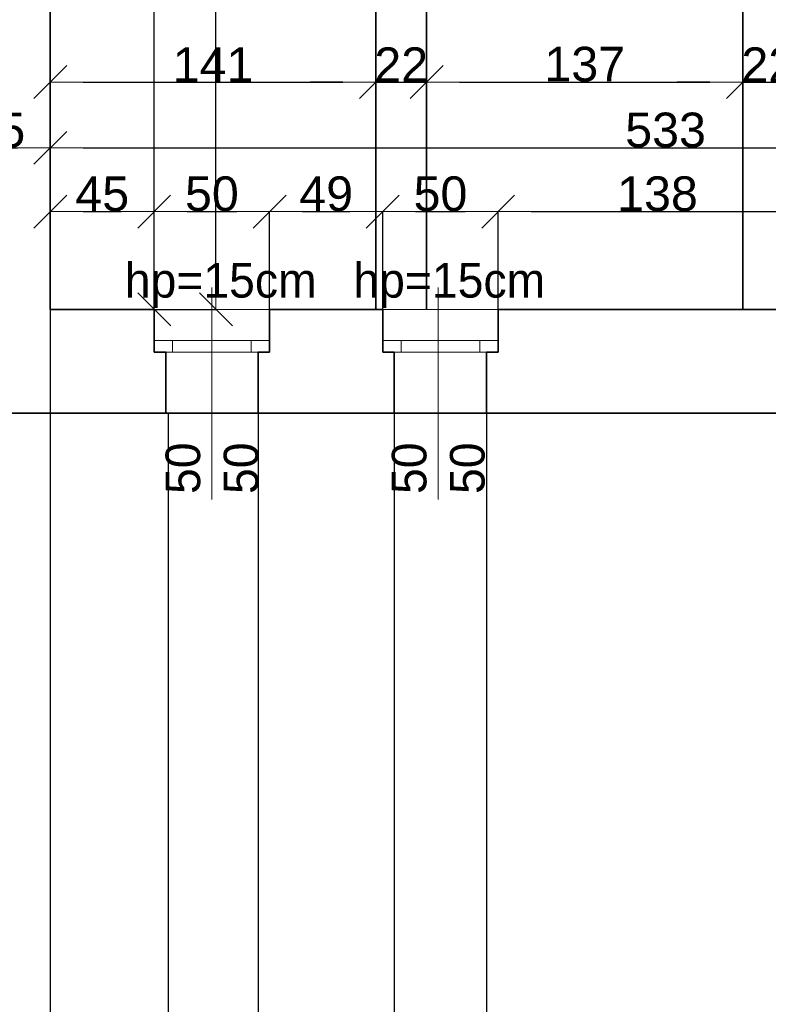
# Model space of a CAD drawing. Header units: metres. Extents: x 7506757 to 756746378, y 5735207 to 582114514.
# Tile 271 of 278: x 7698614 to 7701856, y 5924286 to 5928552. Entities that reach past the tile are written whole.
import ezdxf

# ---------------------------------------------------------------- set-up
doc = ezdxf.new("R2010")
doc.units = ezdxf.units.M
doc.header["$MEASUREMENT"] = 0
doc.header["$PDMODE"] = 2
doc.layers.get('0').update_dxf_attribs({"color": 250, "linetype": 'CONTINUOUS', "lineweight": 100, "plot": 0})
doc.layers.get('Defpoints').update_dxf_attribs({"linetype": 'CONTINUOUS'})
for name, color, linetype, lineweight in [('M_OCIANA1', 7, 'CONTINUOUS', 13), ('M_OCIANA6', 5, 'CONTINUOUS', 35), ('M_OPISY141', 7, 'CONTINUOUS', 0), ('m_umeblowanie1', 7, 'CONTINUOUS', 13), ('opis1', 7, 'CONTINUOUS', 13)]:
    doc.layers.add(name, color=color, linetype=linetype, lineweight=lineweight)
doc.layers.add('PWYMIAR', color=7, linetype='CONTINUOUS')
doc.styles.add('GENERATED_STYLE_1', font='arial.ttf')
doc.styles.add('GENERATED_STYLE_2', font='txt')
doc.dimstyles.new('GENERATED_STYLE__1', dxfattribs={"dimtxt": 150, "dimasz": 142.5, "dimexe": 0.18, "dimexo": 0, "dimgap": 0.09, "dimtad": 1, "dimdec": 0, "dimlfac": 0.1, "dimzin": 0, "dimdsep": 46, "dimtxsty": 'GENERATED_STYLE_1', "dimblk": 'ARROWHEAD_6', "dimblk1": 'ARROWHEAD_6', "dimblk2": 'ARROWHEAD_6', "dimcen": 0.09, "dimclrd": 251, "dimclre": 251, "dimclrt": 7, "dimazin": 0, "dimtfac": 1, "dimtdec": 4, "dimtmove": 0, "dimatfit": 3, "dimfxl": 0, "dimtolj": 1, "dimtzin": 0, "dimarcsym": 0})
doc.dimstyles.new('GENERATED_STYLE__2', dxfattribs={"dimtxt": 150, "dimasz": 142.5, "dimexe": 0.18, "dimexo": 0, "dimgap": 0.09, "dimtad": 1, "dimtih": 1, "dimtoh": 1, "dimdec": 0, "dimlfac": 0.1, "dimzin": 0, "dimdsep": 46, "dimtxsty": 'GENERATED_STYLE_1', "dimblk": 'ARROWHEAD_6', "dimblk1": 'ARROWHEAD_6', "dimblk2": 'ARROWHEAD_6', "dimcen": 0.09, "dimclrd": 251, "dimclre": 251, "dimclrt": 7, "dimazin": 0, "dimtfac": 1, "dimtdec": 4, "dimtmove": 0, "dimatfit": 3, "dimfxl": 0, "dimtolj": 1, "dimtzin": 0, "dimarcsym": 0})
doc.dimstyles.new('GENERATED_STYLE__4', dxfattribs={"dimtxt": 150, "dimasz": 142.5, "dimexe": 0.18, "dimexo": 0, "dimgap": 0.09, "dimtad": 1, "dimtih": 1, "dimtoh": 1, "dimdec": 0, "dimlfac": 0.1, "dimzin": 0, "dimdsep": 46, "dimtxsty": 'GENERATED_STYLE_1', "dimblk": 'ARROWHEAD_6', "dimblk1": 'ARROWHEAD_6', "dimblk2": 'ARROWHEAD_6', "dimcen": 0.09, "dimclrd": 251, "dimclre": 251, "dimclrt": 7, "dimazin": 0, "dimtfac": 1, "dimtdec": 4, "dimtmove": 2, "dimatfit": 3, "dimfxl": 0, "dimtolj": 1, "dimtzin": 0, "dimarcsym": 0})

# ---------------------------------------------------------------- blocks, each defined once
blk = doc.blocks.new('ARROWHEAD_6')
at = {"color": 0, "linetype": 'Continuous', "lineweight": 0}
for p, q in [((-0.5, -0.5), (0.5, 0.5)), ((0, 0), (-1, 0))]:
    blk.add_line(p, q, dxfattribs=at)
blk = doc.blocks.new('*D6887')
at = {"layer": 'Defpoints', "color": 0, "linetype": 'Continuous', "transparency": 16777216}
for p in [(7698296.1, 5934286.8), (7698746.1, 5933436.8), (7698746.1, 5927996.4)]:
    blk.add_point(p, dxfattribs=at)
at = {"layer": 'PWYMIAR', "color": 251, "linetype": 'Continuous', "lineweight": -2, "transparency": 16777216}
for p, q in [((7698296.1, 5934286.8), (7698296.1, 5927996.2)), ((7698746.1, 5933436.8), (7698746.1, 5927996.2)), ((7698438.6, 5927996.4), (7698603.6, 5927996.4))]:
    blk.add_line(p, q, dxfattribs=at)
at = {"layer": 'PWYMIAR', "color": 251, "linetype": 'Continuous', "lineweight": -2, "transparency": 16777216, "xscale": 142.5, "yscale": 142.5, "zscale": 142.5, "rotation": 180}
blk.add_blockref('ARROWHEAD_6', (7698296.1, 5927996.4), dxfattribs=at)
at = {"layer": 'PWYMIAR', "color": 251, "linetype": 'Continuous', "lineweight": -2, "transparency": 16777216, "xscale": 142.5, "yscale": 142.5, "zscale": 142.5}
blk.add_blockref('ARROWHEAD_6', (7698746.1, 5927996.4), dxfattribs=at)
at = {"layer": 'PWYMIAR', "color": 7, "linetype": 'Continuous', "lineweight": 13, "transparency": 16777216, "insert": (7698521.1, 5928072.7), "char_height": 150, "attachment_point": 5, "style": 'GENERATED_STYLE_1'}
blk.add_mtext('\\A1;45', dxfattribs=at)
blk = doc.blocks.new('*D6888')
at = {"layer": 'Defpoints', "color": 0, "linetype": 'Continuous', "transparency": 16777216}
for p in [(7704076.1, 5934286.8), (7698746.1, 5933436.8), (7704076.1, 5927996.4)]:
    blk.add_point(p, dxfattribs=at)
at = {"layer": 'PWYMIAR', "color": 251, "linetype": 'Continuous', "lineweight": -2, "transparency": 16777216}
for p, q in [((7704076.1, 5934286.8), (7704076.1, 5927996.2)), ((7698746.1, 5933436.8), (7698746.1, 5927996.2)), ((7698888.6, 5927996.4), (7703933.6, 5927996.4))]:
    blk.add_line(p, q, dxfattribs=at)
at = {"layer": 'PWYMIAR', "color": 251, "linetype": 'Continuous', "lineweight": -2, "transparency": 16777216, "xscale": 142.5, "yscale": 142.5, "zscale": 142.5, "rotation": 180}
blk.add_blockref('ARROWHEAD_6', (7698746.1, 5927996.4), dxfattribs=at)
at = {"layer": 'PWYMIAR', "color": 251, "linetype": 'Continuous', "lineweight": -2, "transparency": 16777216, "xscale": 142.5, "yscale": 142.5, "zscale": 142.5}
blk.add_blockref('ARROWHEAD_6', (7704076.1, 5927996.4), dxfattribs=at)
at = {"layer": 'PWYMIAR', "color": 7, "linetype": 'Continuous', "lineweight": 13, "transparency": 16777216, "insert": (7701411.1, 5928073.1), "char_height": 150, "attachment_point": 5, "style": 'GENERATED_STYLE_1'}
blk.add_mtext('\\A1;533', dxfattribs=at)
blk = doc.blocks.new('*D6903')
at = {"layer": 'Defpoints', "color": 0, "linetype": 'Continuous', "transparency": 16777216}
for p in [(7699196.1, 5927720.1), (7698746.1, 5927296.8), (7699196.1, 5927111.8)]:
    blk.add_point(p, dxfattribs=at)
at = {"layer": 'PWYMIAR', "color": 251, "linetype": 'Continuous', "lineweight": -2, "transparency": 16777216}
for p, q in [((7698746.1, 5927296.8), (7698746.1, 5927720.3)), ((7698888.6, 5927720.1), (7699053.6, 5927720.1)), ((7699196.1, 5927111.8), (7699196.1, 5927720.3))]:
    blk.add_line(p, q, dxfattribs=at)
at = {"layer": 'PWYMIAR', "color": 251, "linetype": 'Continuous', "lineweight": -2, "transparency": 16777216, "xscale": 142.5, "yscale": 142.5, "zscale": 142.5, "rotation": 180}
blk.add_blockref('ARROWHEAD_6', (7698746.1, 5927720.1), dxfattribs=at)
at = {"layer": 'PWYMIAR', "color": 251, "linetype": 'Continuous', "lineweight": -2, "transparency": 16777216, "xscale": 142.5, "yscale": 142.5, "zscale": 142.5}
blk.add_blockref('ARROWHEAD_6', (7699196.1, 5927720.1), dxfattribs=at)
at = {"layer": 'PWYMIAR', "color": 7, "linetype": 'Continuous', "lineweight": 13, "transparency": 16777216, "insert": (7698971.1, 5927796.5), "char_height": 150, "attachment_point": 5, "style": 'GENERATED_STYLE_1'}
blk.add_mtext('\\A1;45', dxfattribs=at)
blk = doc.blocks.new('*D6904')
at = {"layer": 'Defpoints', "color": 0, "linetype": 'Continuous', "transparency": 16777216}
for p in [(7699696.1, 5927720.1), (7699196.1, 5927111.8), (7699696.1, 5927111.8)]:
    blk.add_point(p, dxfattribs=at)
at = {"layer": 'PWYMIAR', "color": 251, "linetype": 'Continuous', "lineweight": -2, "transparency": 16777216}
for p, q in [((7699196.1, 5927111.8), (7699196.1, 5927720.3)), ((7699338.6, 5927720.1), (7699553.6, 5927720.1)), ((7699696.1, 5927111.8), (7699696.1, 5927720.3))]:
    blk.add_line(p, q, dxfattribs=at)
at = {"layer": 'PWYMIAR', "color": 251, "linetype": 'Continuous', "lineweight": -2, "transparency": 16777216, "xscale": 142.5, "yscale": 142.5, "zscale": 142.5, "rotation": 180}
blk.add_blockref('ARROWHEAD_6', (7699196.1, 5927720.1), dxfattribs=at)
at = {"layer": 'PWYMIAR', "color": 251, "linetype": 'Continuous', "lineweight": -2, "transparency": 16777216, "xscale": 142.5, "yscale": 142.5, "zscale": 142.5}
blk.add_blockref('ARROWHEAD_6', (7699696.1, 5927720.1), dxfattribs=at)
at = {"layer": 'PWYMIAR', "color": 7, "linetype": 'Continuous', "lineweight": 13, "transparency": 16777216, "insert": (7699446.1, 5927796.8), "char_height": 150, "attachment_point": 5, "style": 'GENERATED_STYLE_1'}
blk.add_mtext('\\A1;50', dxfattribs=at)
blk = doc.blocks.new('*D6905')
at = {"layer": 'Defpoints', "color": 0, "linetype": 'Continuous', "transparency": 16777216}
for p in [(7700186.1, 5927720.1), (7700186.1, 5927296.8), (7699696.1, 5927111.8)]:
    blk.add_point(p, dxfattribs=at)
at = {"layer": 'PWYMIAR', "color": 251, "linetype": 'Continuous', "lineweight": -2, "transparency": 16777216}
for p, q in [((7699696.1, 5927111.8), (7699696.1, 5927720.3)), ((7699838.6, 5927720.1), (7700043.6, 5927720.1)), ((7700186.1, 5927296.8), (7700186.1, 5927720.3))]:
    blk.add_line(p, q, dxfattribs=at)
at = {"layer": 'PWYMIAR', "color": 251, "linetype": 'Continuous', "lineweight": -2, "transparency": 16777216, "xscale": 142.5, "yscale": 142.5, "zscale": 142.5, "rotation": 180}
blk.add_blockref('ARROWHEAD_6', (7699696.1, 5927720.1), dxfattribs=at)
at = {"layer": 'PWYMIAR', "color": 251, "linetype": 'Continuous', "lineweight": -2, "transparency": 16777216, "xscale": 142.5, "yscale": 142.5, "zscale": 142.5}
blk.add_blockref('ARROWHEAD_6', (7700186.1, 5927720.1), dxfattribs=at)
at = {"layer": 'PWYMIAR', "color": 7, "linetype": 'Continuous', "lineweight": 13, "transparency": 16777216, "insert": (7699941.1, 5927796.8), "char_height": 150, "attachment_point": 5, "style": 'GENERATED_STYLE_1'}
blk.add_mtext('\\A1;49', dxfattribs=at)
blk = doc.blocks.new('*D6906')
at = {"layer": 'Defpoints', "color": 0, "linetype": 'Continuous', "transparency": 16777216}
for p in [(7700686.1, 5927720.1), (7700186.1, 5927296.8), (7700686.1, 5927296.8)]:
    blk.add_point(p, dxfattribs=at)
at = {"layer": 'PWYMIAR', "color": 251, "linetype": 'Continuous', "lineweight": -2, "transparency": 16777216}
for p, q in [((7700186.1, 5927296.8), (7700186.1, 5927720.3)), ((7700328.6, 5927720.1), (7700543.6, 5927720.1)), ((7700686.1, 5927296.8), (7700686.1, 5927720.3))]:
    blk.add_line(p, q, dxfattribs=at)
at = {"layer": 'PWYMIAR', "color": 251, "linetype": 'Continuous', "lineweight": -2, "transparency": 16777216, "xscale": 142.5, "yscale": 142.5, "zscale": 142.5, "rotation": 180}
blk.add_blockref('ARROWHEAD_6', (7700186.1, 5927720.1), dxfattribs=at)
at = {"layer": 'PWYMIAR', "color": 251, "linetype": 'Continuous', "lineweight": -2, "transparency": 16777216, "xscale": 142.5, "yscale": 142.5, "zscale": 142.5}
blk.add_blockref('ARROWHEAD_6', (7700686.1, 5927720.1), dxfattribs=at)
at = {"layer": 'PWYMIAR', "color": 7, "linetype": 'Continuous', "lineweight": 13, "transparency": 16777216, "insert": (7700436.1, 5927796.8), "char_height": 150, "attachment_point": 5, "style": 'GENERATED_STYLE_1'}
blk.add_mtext('\\A1;50', dxfattribs=at)
blk = doc.blocks.new('*D6907')
at = {"layer": 'Defpoints', "color": 0, "linetype": 'Continuous', "transparency": 16777216}
for p in [(7702066.1, 5927720.1), (7700686.1, 5927296.8), (7702066.1, 5927296.8)]:
    blk.add_point(p, dxfattribs=at)
at = {"layer": 'PWYMIAR', "color": 251, "linetype": 'Continuous', "lineweight": -2, "transparency": 16777216}
for p, q in [((7700686.1, 5927296.8), (7700686.1, 5927720.3)), ((7700828.6, 5927720.1), (7701923.6, 5927720.1)), ((7702066.1, 5927296.8), (7702066.1, 5927720.3))]:
    blk.add_line(p, q, dxfattribs=at)
at = {"layer": 'PWYMIAR', "color": 251, "linetype": 'Continuous', "lineweight": -2, "transparency": 16777216, "xscale": 142.5, "yscale": 142.5, "zscale": 142.5, "rotation": 180}
blk.add_blockref('ARROWHEAD_6', (7700686.1, 5927720.1), dxfattribs=at)
at = {"layer": 'PWYMIAR', "color": 251, "linetype": 'Continuous', "lineweight": -2, "transparency": 16777216, "xscale": 142.5, "yscale": 142.5, "zscale": 142.5}
blk.add_blockref('ARROWHEAD_6', (7702066.1, 5927720.1), dxfattribs=at)
at = {"layer": 'PWYMIAR', "color": 7, "linetype": 'Continuous', "lineweight": 13, "transparency": 16777216, "insert": (7701376.1, 5927796.9), "char_height": 150, "attachment_point": 5, "style": 'GENERATED_STYLE_1'}
blk.add_mtext('\\A1;138', dxfattribs=at)
blk = doc.blocks.new('*D6917')
at = {"layer": 'Defpoints', "color": 0, "linetype": 'Continuous', "transparency": 16777216}
for p in [(7698746.1, 5932536.8), (7699196.6, 5932536.8), (7698746.1, 5927296.8)]:
    blk.add_point(p, dxfattribs=at)
at = {"layer": 'PWYMIAR', "color": 251, "linetype": 'Continuous', "lineweight": -2, "transparency": 16777216}
for p, q in [((7698746.1, 5932536.8), (7699196.7, 5932536.8)), ((7699196.6, 5927439.3), (7699196.6, 5932394.3)), ((7698746.1, 5927296.8), (7699196.7, 5927296.8))]:
    blk.add_line(p, q, dxfattribs=at)
at = {"layer": 'PWYMIAR', "color": 251, "linetype": 'Continuous', "lineweight": -2, "transparency": 16777216, "xscale": 142.5, "yscale": 142.5, "zscale": 142.5}
for p, rotation in [((7699196.6, 5932536.8), 90), ((7699196.6, 5927296.8), 270)]:
    blk.add_blockref('ARROWHEAD_6', p, dxfattribs=dict(at, rotation=rotation))
at = {"layer": 'PWYMIAR', "color": 7, "linetype": 'Continuous', "lineweight": 13, "transparency": 16777216, "insert": (7699119.9, 5929916.8), "char_height": 150, "attachment_point": 5, "rotation": 90, "style": 'GENERATED_STYLE_1'}
blk.add_mtext('\\A1;524', dxfattribs=at)
blk = doc.blocks.new('*D6921')
at = {"layer": 'Defpoints', "color": 0, "linetype": 'Continuous', "transparency": 16777216}
for p in [(7698746.1, 5934286.8), (7699463.4, 5934286.8), (7698746.1, 5927296.8)]:
    blk.add_point(p, dxfattribs=at)
at = {"layer": 'PWYMIAR', "color": 251, "linetype": 'Continuous', "lineweight": -2, "transparency": 16777216}
for p, q in [((7698746.1, 5934286.8), (7699463.5, 5934286.8)), ((7699463.4, 5927439.3), (7699463.4, 5934144.3)), ((7698746.1, 5927296.8), (7699463.5, 5927296.8))]:
    blk.add_line(p, q, dxfattribs=at)
at = {"layer": 'PWYMIAR', "color": 251, "linetype": 'Continuous', "lineweight": -2, "transparency": 16777216, "xscale": 142.5, "yscale": 142.5, "zscale": 142.5}
for p, rotation in [((7699463.4, 5934286.8), 90), ((7699463.4, 5927296.8), 270)]:
    blk.add_blockref('ARROWHEAD_6', p, dxfattribs=dict(at, rotation=rotation))
at = {"layer": 'PWYMIAR', "color": 7, "linetype": 'Continuous', "lineweight": 13, "transparency": 16777216, "insert": (7699386.7, 5930791.8), "char_height": 150, "attachment_point": 5, "rotation": 90, "style": 'GENERATED_STYLE_1'}
blk.add_mtext('\\A1;699', dxfattribs=at)
blk = doc.blocks.new('*D6928')
at = {"layer": 'Defpoints', "color": 0, "linetype": 'Continuous', "transparency": 16777216}
for p in [(7700156.1, 5928281.5), (7698746.1, 5927295.7), (7700156.1, 5927296.8)]:
    blk.add_point(p, dxfattribs=at)
at = {"layer": 'PWYMIAR', "color": 251, "linetype": 'Continuous', "lineweight": -2, "transparency": 16777216}
for p, q in [((7698746.1, 5927295.7), (7698746.1, 5928281.7)), ((7698888.6, 5928281.5), (7700013.6, 5928281.5)), ((7700156.1, 5927296.8), (7700156.1, 5928281.7))]:
    blk.add_line(p, q, dxfattribs=at)
at = {"layer": 'PWYMIAR', "color": 251, "linetype": 'Continuous', "lineweight": -2, "transparency": 16777216, "xscale": 142.5, "yscale": 142.5, "zscale": 142.5, "rotation": 180}
blk.add_blockref('ARROWHEAD_6', (7698746.1, 5928281.5), dxfattribs=at)
at = {"layer": 'PWYMIAR', "color": 251, "linetype": 'Continuous', "lineweight": -2, "transparency": 16777216, "xscale": 142.5, "yscale": 142.5, "zscale": 142.5}
blk.add_blockref('ARROWHEAD_6', (7700156.1, 5928281.5), dxfattribs=at)
at = {"layer": 'PWYMIAR', "color": 7, "linetype": 'Continuous', "lineweight": 13, "transparency": 16777216, "insert": (7699451.1, 5928356.9), "char_height": 150, "attachment_point": 5, "style": 'GENERATED_STYLE_1'}
blk.add_mtext('\\A1;141', dxfattribs=at)
blk = doc.blocks.new('*D6929')
at = {"layer": 'Defpoints', "color": 0, "linetype": 'Continuous', "transparency": 16777216}
for p in [(7700376.1, 5928281.5), (7700156.1, 5927296.8), (7700376.1, 5927296.8)]:
    blk.add_point(p, dxfattribs=at)
at = {"layer": 'PWYMIAR', "color": 251, "linetype": 'Continuous', "lineweight": -2, "transparency": 16777216}
for p, q in [((7700013.6, 5928281.5), (7699871.1, 5928281.5)), ((7700156.1, 5927296.8), (7700156.1, 5928281.7)), ((7700156.1, 5928281.5), (7700376.1, 5928281.5)), ((7700376.1, 5927296.8), (7700376.1, 5928281.7)), ((7700518.6, 5928281.5), (7700661.1, 5928281.5))]:
    blk.add_line(p, q, dxfattribs=at)
at = {"layer": 'PWYMIAR', "color": 251, "linetype": 'Continuous', "lineweight": -2, "transparency": 16777216, "xscale": 142.5, "yscale": 142.5, "zscale": 142.5}
blk.add_blockref('ARROWHEAD_6', (7700156.1, 5928281.5), dxfattribs=at)
at = {"layer": 'PWYMIAR', "color": 251, "linetype": 'Continuous', "lineweight": -2, "transparency": 16777216, "xscale": 142.5, "yscale": 142.5, "zscale": 142.5, "rotation": 180}
blk.add_blockref('ARROWHEAD_6', (7700376.1, 5928281.5), dxfattribs=at)
at = {"layer": 'PWYMIAR', "color": 7, "linetype": 'Continuous', "lineweight": 13, "transparency": 16777216, "insert": (7700266.1, 5928356.9), "char_height": 150, "attachment_point": 5, "style": 'GENERATED_STYLE_1'}
blk.add_mtext('\\A1;22', dxfattribs=at)
blk = doc.blocks.new('*D6930')
at = {"layer": 'Defpoints', "color": 0, "linetype": 'Continuous', "transparency": 16777216}
for p in [(7701746, 5928281.5), (7700376.1, 5927296.8), (7701746, 5927292.9)]:
    blk.add_point(p, dxfattribs=at)
at = {"layer": 'PWYMIAR', "color": 251, "linetype": 'Continuous', "lineweight": -2, "transparency": 16777216}
for p, q in [((7700376.1, 5927296.8), (7700376.1, 5928281.7)), ((7700518.6, 5928281.5), (7701603.5, 5928281.5)), ((7701746, 5927292.9), (7701746, 5928281.7))]:
    blk.add_line(p, q, dxfattribs=at)
at = {"layer": 'PWYMIAR', "color": 251, "linetype": 'Continuous', "lineweight": -2, "transparency": 16777216, "xscale": 142.5, "yscale": 142.5, "zscale": 142.5, "rotation": 180}
blk.add_blockref('ARROWHEAD_6', (7700376.1, 5928281.5), dxfattribs=at)
at = {"layer": 'PWYMIAR', "color": 251, "linetype": 'Continuous', "lineweight": -2, "transparency": 16777216, "xscale": 142.5, "yscale": 142.5, "zscale": 142.5}
blk.add_blockref('ARROWHEAD_6', (7701746, 5928281.5), dxfattribs=at)
at = {"layer": 'PWYMIAR', "color": 7, "linetype": 'Continuous', "lineweight": 13, "transparency": 16777216, "insert": (7701061, 5928358.2), "char_height": 150, "attachment_point": 5, "style": 'GENERATED_STYLE_1'}
blk.add_mtext('\\A1;137', dxfattribs=at)
blk = doc.blocks.new('*D6931')
at = {"layer": 'Defpoints', "color": 0, "linetype": 'Continuous', "transparency": 16777216}
for p in [(7701966, 5928281.5), (7701746, 5927292.9), (7701966, 5927296.1)]:
    blk.add_point(p, dxfattribs=at)
at = {"layer": 'PWYMIAR', "color": 251, "linetype": 'Continuous', "lineweight": -2, "transparency": 16777216}
for p, q in [((7701603.5, 5928281.5), (7701461, 5928281.5)), ((7701746, 5927292.9), (7701746, 5928281.7)), ((7701746, 5928281.5), (7701966, 5928281.5)), ((7701966, 5927296.1), (7701966, 5928281.7)), ((7702108.5, 5928281.5), (7702251, 5928281.5))]:
    blk.add_line(p, q, dxfattribs=at)
at = {"layer": 'PWYMIAR', "color": 251, "linetype": 'Continuous', "lineweight": -2, "transparency": 16777216, "xscale": 142.5, "yscale": 142.5, "zscale": 142.5}
blk.add_blockref('ARROWHEAD_6', (7701746, 5928281.5), dxfattribs=at)
at = {"layer": 'PWYMIAR', "color": 251, "linetype": 'Continuous', "lineweight": -2, "transparency": 16777216, "xscale": 142.5, "yscale": 142.5, "zscale": 142.5, "rotation": 180}
blk.add_blockref('ARROWHEAD_6', (7701966, 5928281.5), dxfattribs=at)
at = {"layer": 'PWYMIAR', "color": 7, "linetype": 'Continuous', "lineweight": 13, "transparency": 16777216, "insert": (7701856, 5928356.9), "char_height": 150, "attachment_point": 5, "style": 'GENERATED_STYLE_1'}
blk.add_mtext('\\A1;22', dxfattribs=at)
blk = doc.blocks.new('*D6957')
at = {"layer": 'Defpoints', "color": 0, "linetype": 'Continuous', "transparency": 16777216}
for p in [(7697516.1, 5926846.8), (7699256.1, 5926846.8), (7699256.1, 5922285.5)]:
    blk.add_point(p, dxfattribs=at)
at = {"layer": 'PWYMIAR', "color": 251, "linetype": 'Continuous', "lineweight": -2, "transparency": 16777216}
for p, q in [((7697516.1, 5926846.8), (7697516.1, 5922285.3)), ((7699256.1, 5926846.8), (7699256.1, 5922285.3)), ((7697658.6, 5922285.5), (7699113.6, 5922285.5))]:
    blk.add_line(p, q, dxfattribs=at)
at = {"layer": 'PWYMIAR', "color": 251, "linetype": 'Continuous', "lineweight": -2, "transparency": 16777216, "xscale": 142.5, "yscale": 142.5, "zscale": 142.5, "rotation": 180}
blk.add_blockref('ARROWHEAD_6', (7697516.1, 5922285.5), dxfattribs=at)
at = {"layer": 'PWYMIAR', "color": 251, "linetype": 'Continuous', "lineweight": -2, "transparency": 16777216, "xscale": 142.5, "yscale": 142.5, "zscale": 142.5}
blk.add_blockref('ARROWHEAD_6', (7699256.1, 5922285.5), dxfattribs=at)
at = {"layer": 'PWYMIAR', "color": 7, "linetype": 'Continuous', "lineweight": 13, "transparency": 16777216, "insert": (7698386.1, 5922360.9), "char_height": 150, "attachment_point": 5, "style": 'GENERATED_STYLE_1'}
blk.add_mtext('\\A1;174', dxfattribs=at)
blk = doc.blocks.new('*D6958')
at = {"layer": 'Defpoints', "color": 0, "linetype": 'Continuous', "transparency": 16777216}
for p in [(7699256.1, 5926846.8), (7699646.1, 5926846.8), (7699646.1, 5922285.5)]:
    blk.add_point(p, dxfattribs=at)
at = {"layer": 'PWYMIAR', "color": 251, "linetype": 'Continuous', "lineweight": -2, "transparency": 16777216}
for p, q in [((7699256.1, 5926846.8), (7699256.1, 5922285.3)), ((7699646.1, 5926846.8), (7699646.1, 5922285.3)), ((7699398.6, 5922285.5), (7699503.6, 5922285.5))]:
    blk.add_line(p, q, dxfattribs=at)
at = {"layer": 'PWYMIAR', "color": 251, "linetype": 'Continuous', "lineweight": -2, "transparency": 16777216, "xscale": 142.5, "yscale": 142.5, "zscale": 142.5, "rotation": 180}
blk.add_blockref('ARROWHEAD_6', (7699256.1, 5922285.5), dxfattribs=at)
at = {"layer": 'PWYMIAR', "color": 251, "linetype": 'Continuous', "lineweight": -2, "transparency": 16777216, "xscale": 142.5, "yscale": 142.5, "zscale": 142.5}
blk.add_blockref('ARROWHEAD_6', (7699646.1, 5922285.5), dxfattribs=at)
at = {"layer": 'PWYMIAR', "color": 7, "linetype": 'Continuous', "lineweight": 13, "transparency": 16777216, "insert": (7699451.1, 5922362.2), "char_height": 150, "attachment_point": 5, "style": 'GENERATED_STYLE_1'}
blk.add_mtext('\\A1;39', dxfattribs=at)
blk = doc.blocks.new('*D6959')
at = {"layer": 'Defpoints', "color": 0, "linetype": 'Continuous', "transparency": 16777216}
for p in [(7699646.1, 5926846.8), (7700236.1, 5926846.8), (7700236.1, 5922285.5)]:
    blk.add_point(p, dxfattribs=at)
at = {"layer": 'PWYMIAR', "color": 251, "linetype": 'Continuous', "lineweight": -2, "transparency": 16777216}
for p, q in [((7699646.1, 5926846.8), (7699646.1, 5922285.3)), ((7700236.1, 5926846.8), (7700236.1, 5922285.3)), ((7699788.6, 5922285.5), (7700093.6, 5922285.5))]:
    blk.add_line(p, q, dxfattribs=at)
at = {"layer": 'PWYMIAR', "color": 251, "linetype": 'Continuous', "lineweight": -2, "transparency": 16777216, "xscale": 142.5, "yscale": 142.5, "zscale": 142.5, "rotation": 180}
blk.add_blockref('ARROWHEAD_6', (7699646.1, 5922285.5), dxfattribs=at)
at = {"layer": 'PWYMIAR', "color": 251, "linetype": 'Continuous', "lineweight": -2, "transparency": 16777216, "xscale": 142.5, "yscale": 142.5, "zscale": 142.5}
blk.add_blockref('ARROWHEAD_6', (7700236.1, 5922285.5), dxfattribs=at)
at = {"layer": 'PWYMIAR', "color": 7, "linetype": 'Continuous', "lineweight": 13, "transparency": 16777216, "insert": (7699941.1, 5922362.1), "char_height": 150, "attachment_point": 5, "style": 'GENERATED_STYLE_1'}
blk.add_mtext('\\A1;59', dxfattribs=at)
blk = doc.blocks.new('*D6960')
at = {"layer": 'Defpoints', "color": 0, "linetype": 'Continuous', "transparency": 16777216}
for p in [(7700236.1, 5926846.8), (7700636.1, 5926846.8), (7700636.1, 5922285.5)]:
    blk.add_point(p, dxfattribs=at)
at = {"layer": 'PWYMIAR', "color": 251, "linetype": 'Continuous', "lineweight": -2, "transparency": 16777216}
for p, q in [((7700236.1, 5926846.8), (7700236.1, 5922285.3)), ((7700636.1, 5926846.8), (7700636.1, 5922285.3)), ((7700378.6, 5922285.5), (7700493.6, 5922285.5))]:
    blk.add_line(p, q, dxfattribs=at)
at = {"layer": 'PWYMIAR', "color": 251, "linetype": 'Continuous', "lineweight": -2, "transparency": 16777216, "xscale": 142.5, "yscale": 142.5, "zscale": 142.5, "rotation": 180}
blk.add_blockref('ARROWHEAD_6', (7700236.1, 5922285.5), dxfattribs=at)
at = {"layer": 'PWYMIAR', "color": 251, "linetype": 'Continuous', "lineweight": -2, "transparency": 16777216, "xscale": 142.5, "yscale": 142.5, "zscale": 142.5}
blk.add_blockref('ARROWHEAD_6', (7700636.1, 5922285.5), dxfattribs=at)
at = {"layer": 'PWYMIAR', "color": 7, "linetype": 'Continuous', "lineweight": 13, "transparency": 16777216, "insert": (7700436.1, 5922362.1), "char_height": 150, "attachment_point": 5, "style": 'GENERATED_STYLE_1'}
blk.add_mtext('\\A1;40', dxfattribs=at)
blk = doc.blocks.new('*D6961')
at = {"layer": 'Defpoints', "color": 0, "linetype": 'Continuous', "transparency": 16777216}
for p in [(7700636.1, 5926846.8), (7702116.1, 5926846.8), (7702116.1, 5922285.5)]:
    blk.add_point(p, dxfattribs=at)
at = {"layer": 'PWYMIAR', "color": 251, "linetype": 'Continuous', "lineweight": -2, "transparency": 16777216}
for p, q in [((7700636.1, 5926846.8), (7700636.1, 5922285.3)), ((7702116.1, 5926846.8), (7702116.1, 5922285.3)), ((7700778.6, 5922285.5), (7701973.6, 5922285.5))]:
    blk.add_line(p, q, dxfattribs=at)
at = {"layer": 'PWYMIAR', "color": 251, "linetype": 'Continuous', "lineweight": -2, "transparency": 16777216, "xscale": 142.5, "yscale": 142.5, "zscale": 142.5, "rotation": 180}
blk.add_blockref('ARROWHEAD_6', (7700636.1, 5922285.5), dxfattribs=at)
at = {"layer": 'PWYMIAR', "color": 251, "linetype": 'Continuous', "lineweight": -2, "transparency": 16777216, "xscale": 142.5, "yscale": 142.5, "zscale": 142.5}
blk.add_blockref('ARROWHEAD_6', (7702116.1, 5922285.5), dxfattribs=at)
at = {"layer": 'PWYMIAR', "color": 7, "linetype": 'Continuous', "lineweight": 13, "transparency": 16777216, "insert": (7701376.1, 5922362.1), "char_height": 150, "attachment_point": 5, "style": 'GENERATED_STYLE_1'}
blk.add_mtext('\\A1;148', dxfattribs=at)
blk = doc.blocks.new('*D6972')
at = {"layer": 'Defpoints', "color": 0, "linetype": 'Continuous', "transparency": 16777216}
for p in [(7698296.1, 5927296.8), (7698746.1, 5927295.7), (7698746.1, 5921896.3)]:
    blk.add_point(p, dxfattribs=at)
at = {"layer": 'PWYMIAR', "color": 251, "linetype": 'Continuous', "lineweight": -2, "transparency": 16777216}
for p, q in [((7698296.1, 5927296.8), (7698296.1, 5921896.1)), ((7698746.1, 5927295.7), (7698746.1, 5921896.1)), ((7698438.6, 5921896.3), (7698603.6, 5921896.3))]:
    blk.add_line(p, q, dxfattribs=at)
at = {"layer": 'PWYMIAR', "color": 251, "linetype": 'Continuous', "lineweight": -2, "transparency": 16777216, "xscale": 142.5, "yscale": 142.5, "zscale": 142.5, "rotation": 180}
blk.add_blockref('ARROWHEAD_6', (7698296.1, 5921896.3), dxfattribs=at)
at = {"layer": 'PWYMIAR', "color": 251, "linetype": 'Continuous', "lineweight": -2, "transparency": 16777216, "xscale": 142.5, "yscale": 142.5, "zscale": 142.5}
blk.add_blockref('ARROWHEAD_6', (7698746.1, 5921896.3), dxfattribs=at)
at = {"layer": 'PWYMIAR', "color": 7, "linetype": 'Continuous', "lineweight": 13, "transparency": 16777216, "insert": (7698521.1, 5921972.7), "char_height": 150, "attachment_point": 5, "style": 'GENERATED_STYLE_1'}
blk.add_mtext('\\A1;45', dxfattribs=at)
blk = doc.blocks.new('*D6973')
at = {"layer": 'Defpoints', "color": 0, "linetype": 'Continuous', "transparency": 16777216}
for p in [(7698746.1, 5927295.7), (7704076.1, 5927295.7), (7704076.1, 5921896.3)]:
    blk.add_point(p, dxfattribs=at)
at = {"layer": 'PWYMIAR', "color": 251, "linetype": 'Continuous', "lineweight": -2, "transparency": 16777216}
for p, q in [((7698746.1, 5927295.7), (7698746.1, 5921896.1)), ((7704076.1, 5927295.7), (7704076.1, 5921896.1)), ((7698888.6, 5921896.3), (7703933.6, 5921896.3))]:
    blk.add_line(p, q, dxfattribs=at)
at = {"layer": 'PWYMIAR', "color": 251, "linetype": 'Continuous', "lineweight": -2, "transparency": 16777216, "xscale": 142.5, "yscale": 142.5, "zscale": 142.5, "rotation": 180}
blk.add_blockref('ARROWHEAD_6', (7698746.1, 5921896.3), dxfattribs=at)
at = {"layer": 'PWYMIAR', "color": 251, "linetype": 'Continuous', "lineweight": -2, "transparency": 16777216, "xscale": 142.5, "yscale": 142.5, "zscale": 142.5}
blk.add_blockref('ARROWHEAD_6', (7704076.1, 5921896.3), dxfattribs=at)
at = {"layer": 'PWYMIAR', "color": 7, "linetype": 'Continuous', "lineweight": 13, "transparency": 16777216, "insert": (7701411.1, 5921973), "char_height": 150, "attachment_point": 5, "style": 'GENERATED_STYLE_1'}
blk.add_mtext('\\A1;533', dxfattribs=at)
blk = doc.blocks.new('*D6977')
at = {"layer": 'Defpoints', "color": 0, "linetype": 'Continuous', "transparency": 16777216}
for p in [(7703876.1, 5926846.8), (7689686.1, 5924316.8), (7703876.1, 5921507.1)]:
    blk.add_point(p, dxfattribs=at)
at = {"layer": 'PWYMIAR', "color": 251, "linetype": 'Continuous', "lineweight": -2, "transparency": 16777216}
for p, q in [((7703876.1, 5926846.8), (7703876.1, 5921506.9)), ((7689686.1, 5924316.8), (7689686.1, 5921506.9)), ((7689828.6, 5921507.1), (7703733.6, 5921507.1))]:
    blk.add_line(p, q, dxfattribs=at)
at = {"layer": 'PWYMIAR', "color": 251, "linetype": 'Continuous', "lineweight": -2, "transparency": 16777216, "xscale": 142.5, "yscale": 142.5, "zscale": 142.5, "rotation": 180}
blk.add_blockref('ARROWHEAD_6', (7689686.1, 5921507.1), dxfattribs=at)
at = {"layer": 'PWYMIAR', "color": 251, "linetype": 'Continuous', "lineweight": -2, "transparency": 16777216, "xscale": 142.5, "yscale": 142.5, "zscale": 142.5}
blk.add_blockref('ARROWHEAD_6', (7703876.1, 5921507.1), dxfattribs=at)
at = {"layer": 'PWYMIAR', "color": 7, "linetype": 'Continuous', "lineweight": 13, "transparency": 16777216, "insert": (7696781.1, 5921583.8), "char_height": 150, "attachment_point": 5, "style": 'GENERATED_STYLE_1'}
blk.add_mtext('\\A1;1419', dxfattribs=at)

msp = doc.modelspace()

# ---------------------------------------------------------------- linework, layer by layer
at = {"layer": 'M_OCIANA1', "linetype": 'Continuous'}
msp.add_line((7689086.1, 5926846.8), (7704616.1, 5926846.8), dxfattribs=at)
at = {"layer": 'M_OCIANA6', "linetype": 'Continuous'}
for p, q in [((7698746.1, 5932536.8), (7698746.1, 5927296.8)), ((7698746.1, 5927296.8), (7699196.1, 5927296.8)), ((7699196.1, 5927111.8), (7699196.1, 5927296.8)), ((7699696.1, 5927296.8), (7700186.1, 5927296.8)), ((7699696.1, 5927111.8), (7699696.1, 5927296.8)), ((7700186.1, 5927111.8), (7700186.1, 5927296.8)), ((7700686.1, 5927296.8), (7702066.1, 5927296.8)), ((7700686.1, 5927111.8), (7700686.1, 5927296.8)), ((7699196.1, 5927111.8), (7699246.1, 5927111.8)), ((7699246.1, 5927111.8), (7699246.1, 5926846.8)), ((7699696.1, 5927111.8), (7699646.1, 5927111.8)), ((7699646.1, 5927111.8), (7699646.1, 5926846.8)), ((7700186.1, 5927111.8), (7700236.1, 5927111.8)), ((7700236.1, 5927111.8), (7700236.1, 5926846.8)), ((7700686.1, 5927111.8), (7700636.1, 5927111.8)), ((7700636.1, 5927111.8), (7700636.1, 5926846.8)), ((7689686.1, 5926846.8), (7703876.1, 5926846.8)), ((7697516.1, 5926846.8), (7699256.1, 5926846.8)), ((7699646.1, 5926846.8), (7700236.1, 5926846.8)), ((7700636.1, 5926846.8), (7702116.1, 5926846.8))]:
    msp.add_line(p, q, dxfattribs=at)
at = {"layer": 'M_OCIANA6'}
for p, q in [((7700156.1, 5932030.2), (7700156.1, 5927296.8)), ((7700376.1, 5931744.5), (7700376.1, 5927296.8)), ((7701746, 5929964.8), (7701746, 5927292.9))]:
    msp.add_line(p, q, dxfattribs=at)
at = {"layer": 'M_OPISY141', "linetype": 'Continuous'}
for p, q in [((7699446.1, 5926473.6), (7699446.1, 5927391.9)), ((7700426.1, 5926473.6), (7700426.1, 5927391.9))]:
    msp.add_line(p, q, dxfattribs=at)
at = {"layer": 'm_umeblowanie1', "linetype": 'Continuous'}
for p, q in [((7699196.1, 5927296.8), (7699696.1, 5927296.8)), ((7700186.1, 5927296.8), (7700686.1, 5927296.8)), ((7699196.1, 5927161.8), (7699696.1, 5927161.8)), ((7699276.1, 5927111.8), (7699276.1, 5927161.8)), ((7699616.1, 5927111.8), (7699616.1, 5927161.8)), ((7700186.1, 5927161.8), (7700686.1, 5927161.8)), ((7700266.1, 5927111.8), (7700266.1, 5927161.8)), ((7700606.1, 5927111.8), (7700606.1, 5927161.8)), ((7699246.1, 5927111.8), (7699646.1, 5927111.8)), ((7700236.1, 5927111.8), (7700636.1, 5927111.8)), ((7699246.1, 5926846.8), (7699646.1, 5926846.8)), ((7700236.1, 5926846.8), (7700636.1, 5926846.8))]:
    msp.add_line(p, q, dxfattribs=at)

# ---------------------------------------------------------------- texts
at = {"layer": 'opis1', "linetype": 'Continuous', "char_height": 150, "attachment_point": 3, "style": 'GENERATED_STYLE_2'}
for insert in [(7699899.6, 5927497.6), (7700889.6, 5927497.6)]:
    msp.add_mtext('{hp=15cm}', dxfattribs=dict(at, insert=insert))
at = {"layer": 'opis1', "linetype": 'Continuous', "char_height": 150, "width": 349.992, "attachment_point": 1, "rotation": 90, "line_spacing_factor": 1.007581, "style": 'GENERATED_STYLE_2'}
for insert in [(7699245.3, 5926496.8), (7700225.3, 5926496.8)]:
    msp.add_mtext('{50\\P50}', dxfattribs=dict(at, insert=insert))

# ---------------------------------------------------------------- dimensions: what is measured, and where the dimension line sits
at = {"layer": 'PWYMIAR', "color": 251, "linetype": 'Continuous', "lineweight": 13}
for base, p2, picture, middle in [((7699463.4, 5934286.8), (7698746.1, 5934286.8), '*D6921', (7699386.7, 5930791.8)), ((7699196.6, 5932536.8), (7698746.1, 5932536.8), '*D6917', (7699119.9, 5929916.8))]:
    dim = msp.add_linear_dim(base=base, p1=(7698746.1, 5927296.8), p2=p2, angle=90, dimstyle='GENERATED_STYLE__1', dxfattribs=at)
    dim.commit()
    dim.dimension.update_dxf_attribs({"geometry": picture, "text_midpoint": middle})
for base, p1, p2, dimstyle, picture, middle in [((7698746.1, 5927996.4), (7698296.1, 5934286.8), (7698746.1, 5933436.8), 'GENERATED_STYLE__2', '*D6887', (7698521.1, 5928072.7)), ((7704076.1, 5927996.4), (7698746.1, 5933436.8), (7704076.1, 5934286.8), 'GENERATED_STYLE__2', '*D6888', (7701411.1, 5928073.1)), ((7700156.1, 5928281.5), (7698746.1, 5927295.7), (7700156.1, 5927296.8), 'GENERATED_STYLE__4', '*D6928', (7699451.1, 5928356.9)), ((7700376.1, 5928281.5), (7700156.1, 5927296.8), (7700376.1, 5927296.8), 'GENERATED_STYLE__4', '*D6929', (7700266.1, 5928356.9)), ((7701746, 5928281.5), (7700376.1, 5927296.8), (7701746, 5927292.9), 'GENERATED_STYLE__2', '*D6930', (7701061, 5928358.2)), ((7701966, 5928281.5), (7701746, 5927292.9), (7701966, 5927296.1), 'GENERATED_STYLE__4', '*D6931', (7701856, 5928356.9)), ((7699696.1, 5927720.1), (7699196.1, 5927111.8), (7699696.1, 5927111.8), 'GENERATED_STYLE__2', '*D6904', (7699446.1, 5927796.8)), ((7700186.1, 5927720.1), (7699696.1, 5927111.8), (7700186.1, 5927296.8), 'GENERATED_STYLE__2', '*D6905', (7699941.1, 5927796.8)), ((7700686.1, 5927720.1), (7700186.1, 5927296.8), (7700686.1, 5927296.8), 'GENERATED_STYLE__2', '*D6906', (7700436.1, 5927796.8)), ((7702066.1, 5927720.1), (7700686.1, 5927296.8), (7702066.1, 5927296.8), 'GENERATED_STYLE__2', '*D6907', (7701376.1, 5927796.9)), ((7699196.1, 5927720.1), (7698746.1, 5927296.8), (7699196.1, 5927111.8), 'GENERATED_STYLE__2', '*D6903', (7698971.1, 5927796.5)), ((7698746.1, 5921896.3), (7698296.1, 5927296.8), (7698746.1, 5927295.7), 'GENERATED_STYLE__2', '*D6972', (7698521.1, 5921972.7)), ((7704076.1, 5921896.3), (7698746.1, 5927295.7), (7704076.1, 5927295.7), 'GENERATED_STYLE__2', '*D6973', (7701411.1, 5921973)), ((7703876.1, 5921507.1), (7689686.1, 5924316.8), (7703876.1, 5926846.8), 'GENERATED_STYLE__2', '*D6977', (7696781.1, 5921583.8)), ((7699256.1, 5922285.5), (7697516.1, 5926846.8), (7699256.1, 5926846.8), 'GENERATED_STYLE__2', '*D6957', (7698386.1, 5922360.9)), ((7699646.1, 5922285.5), (7699256.1, 5926846.8), (7699646.1, 5926846.8), 'GENERATED_STYLE__2', '*D6958', (7699451.1, 5922362.2)), ((7700236.1, 5922285.5), (7699646.1, 5926846.8), (7700236.1, 5926846.8), 'GENERATED_STYLE__2', '*D6959', (7699941.1, 5922362.1)), ((7700636.1, 5922285.5), (7700236.1, 5926846.8), (7700636.1, 5926846.8), 'GENERATED_STYLE__2', '*D6960', (7700436.1, 5922362.1)), ((7702116.1, 5922285.5), (7700636.1, 5926846.8), (7702116.1, 5926846.8), 'GENERATED_STYLE__2', '*D6961', (7701376.1, 5922362.1))]:
    dim = msp.add_linear_dim(base=base, p1=p1, p2=p2, dimstyle=dimstyle, dxfattribs=at)
    dim.commit()
    dim.dimension.update_dxf_attribs({"geometry": picture, "text_midpoint": middle})

doc.saveas('drawing.dxf')
